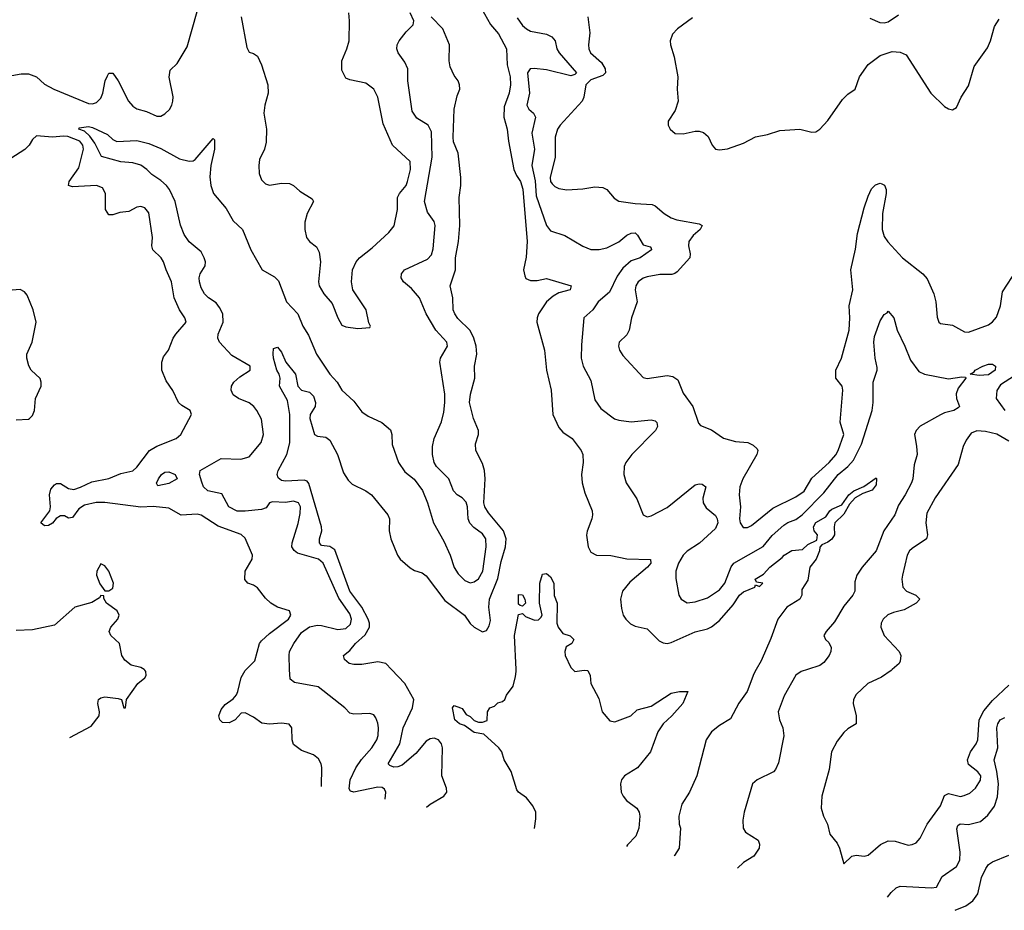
# Model space of a CAD drawing. Header units: inches. Extents: x 1552611 to 1694776, y 811966 to 917215.
# Tile 359 of 549: x 1664647 to 1669548, y 828801 to 833235. Entities that reach past the tile are written whole.
import ezdxf

# ---------------------------------------------------------------- set-up
doc = ezdxf.new("R2010")
doc.units = ezdxf.units.IN
doc.header["$MEASUREMENT"] = 0
doc.layers.add('B6862', color=7, linetype='Continuous')
doc.layers.add('B6863', color=7, linetype='Continuous')

msp = doc.modelspace()

# ---------------------------------------------------------------- linework, layer by layer
at = {"layer": 'B6862', "color": 5}
for points, elevation in [([(1664895.8, 829661.8), (1665002.2, 829717.8), (1665042, 829770), (1665044.5, 829790), (1665036, 829830), (1665039, 829850), (1665050, 829858.8), (1665070, 829864), (1665136.3, 829856.3), (1665154, 829850), (1665164.7, 829810), (1665174, 829810), (1665178, 829850), (1665234.5, 829930), (1665270, 829959.3), (1665276.4, 829970), (1665275.6, 829990), (1665270, 829997.4), (1665265.8, 830000)], 920), ([(1666148.5, 829417.1), (1666151.7, 829511.7), (1666148.3, 829530), (1666134.9, 829554.9), (1666110, 829574.7), (1666050, 829596.9), (1666010, 829626.6), (1666003.5, 829650), (1666001.3, 829710), (1665988.3, 829728.3), (1665950, 829733.5), (1665890, 829727.7), (1665852.9, 829732.9), (1665810, 829763.5), (1665770, 829785.1), (1665750, 829782.9), (1665719.6, 829750), (1665690, 829735.3), (1665656.8, 829736.8), (1665642.6, 829750), (1665638.7, 829770), (1665650, 829801.3), (1665670, 829826.3), (1665710, 829853.6), (1665725.5, 829874.5), (1665733.2, 829890), (1665750, 829960.3), (1665770, 829995.3), (1665774.6, 830000)], 880), ([(1666466.2, 829355), (1666469.7, 829389.7), (1666463.5, 829403.5), (1666451.9, 829411.9), (1666430, 829414), (1666309.8, 829389.8), (1666294, 829394), (1666286.7, 829406.7), (1666291.5, 829450), (1666319.9, 829510), (1666348.4, 829551.6), (1666400.3, 829610), (1666424.8, 829650), (1666430.7, 829670.7), (1666432.9, 829710), (1666430, 829732.7), (1666419.4, 829759.4), (1666410, 829773.6), (1666390, 829781.1), (1666310, 829777.4), (1666290, 829782.9), (1666265.1, 829810), (1666133.3, 829913.3), (1666014.7, 829934.7), (1665992.6, 829952.6), (1665990.6, 830000)], 860), ([(1666671.4, 829314.9), (1666690, 829330.3), (1666758, 829370), (1666772.7, 829390), (1666772.3, 829410), (1666748.5, 829470), (1666751.1, 829610), (1666746.3, 829630), (1666731.5, 829650), (1666710, 829658), (1666690, 829655.5), (1666670, 829643.1), (1666618.4, 829581.6), (1666550, 829524.3), (1666530, 829515.9), (1666510, 829514.5), (1666490, 829522), (1666481.7, 829530), (1666539.4, 829630), (1666556.5, 829710), (1666601.8, 829810), (1666608.7, 829850), (1666564.2, 829930), (1666498.1, 830000)], 840), ([(1667209.8, 829208.5), (1667217, 829257), (1667216, 829290), (1667201.6, 829321.6), (1667170, 829361.1), (1667129.7, 829389.7), (1667121.1, 829401.1), (1667092.9, 829492.9), (1667058.7, 829550), (1667047.3, 829590), (1667031.8, 829610), (1666958, 829678), (1666910, 829685.7), (1666861.8, 829721.8), (1666837, 829730), (1666813.2, 829750), (1666801.2, 829810), (1666810, 829821), (1666842, 829810), (1666850, 829806), (1666870, 829776), (1666890, 829766), (1666910, 829746), (1666930, 829738), (1666950, 829738), (1666974, 829746), (1666975.3, 829790), (1666988, 829810), (1667010, 829818), (1667026.6, 829833.4), (1667050, 829841), (1667062, 829850), (1667070, 829872), (1667103.2, 829916.8), (1667115.5, 829964.5), (1667118, 829990), (1667117.5, 830000)], 820), ([(1667400.4, 830000), (1667410, 829990.4), (1667457.3, 829997.3), (1667474.8, 829994.8), (1667486, 829970), (1667490.8, 829930), (1667530, 829856), (1667546, 829790), (1667584.2, 829744.2), (1667610, 829740.3), (1667689, 829770), (1667720.1, 829799.9), (1667790, 829817.1), (1667890, 829883), (1667930.9, 829890.9), (1667972, 829890), (1667948, 829830), (1667893.7, 829770), (1667850.3, 829730), (1667823.7, 829690), (1667787.7, 829590), (1667721.6, 829510), (1667657.4, 829470), (1667642, 829450), (1667636.9, 829430), (1667641.7, 829390), (1667650.3, 829370), (1667667.2, 829347.2), (1667718.4, 829310), (1667730.4, 829290), (1667734.4, 829270), (1667728.2, 829210), (1667714.4, 829170), (1667672.7, 829127.3), (1667667, 829118.2)], 820), ([(1668312.9, 830000), (1668300.9, 829979.1), (1668267.8, 829890), (1668227.2, 829832.8), (1668185, 829755), (1668130, 829722), (1668090.3, 829690), (1668064.9, 829650), (1668018.2, 829470), (1667980.4, 829390), (1667942.3, 829330), (1667927.2, 829270), (1667928.9, 829230), (1667936.4, 829210), (1667930.4, 829110), (1667905.8, 829074.2), (1667905, 829072.1)], 840), ([(1668568.2, 830000), (1668537.1, 829990), (1668510, 829972.6), (1668451.7, 829868.3), (1668422, 829790), (1668428.9, 829750), (1668446.5, 829710), (1668451.3, 829670), (1668424.9, 829535.1), (1668410, 829502.7), (1668399.1, 829490), (1668317.3, 829450), (1668295.5, 829430), (1668253.1, 829290), (1668247, 829250), (1668248.4, 829210), (1668260.5, 829190), (1668323, 829150), (1668330.4, 829130), (1668328.2, 829110), (1668302, 829070), (1668250, 829038.9), (1668220.5, 829011)], 860), ([(1668990, 830000), (1668984.7, 829995.3), (1668937.5, 829962.5), (1668869, 829931), (1668810, 829876.2), (1668797, 829850), (1668795.3, 829830), (1668810.5, 829769.5), (1668810.7, 829730), (1668770, 829705.1), (1668750, 829685.6), (1668717, 829643), (1668688.7, 829590), (1668677.2, 829502.8), (1668639.5, 829370), (1668636.9, 829310), (1668648.9, 829270), (1668668.8, 829230), (1668679.9, 829179.9), (1668715.9, 829135.9), (1668728.5, 829110), (1668750, 829032), (1668789.5, 829070.5), (1668810, 829076.3), (1668850, 829070.6), (1668870, 829076.3), (1668931.6, 829128.4), (1668970, 829147.8), (1669004.7, 829144.7), (1669070, 829125.5), (1669090, 829128), (1669110, 829137.6), (1669130, 829160.4), (1669163.8, 829230), (1669230, 829321.5), (1669250, 829372.2), (1669270, 829382.7), (1669330, 829368.4), (1669347.6, 829372.4), (1669375.9, 829384.1), (1669405.1, 829410), (1669430, 829448.4), (1669430.7, 829470), (1669416.8, 829490), (1669370, 829527.1), (1669364.8, 829550), (1669379.4, 829590), (1669408.7, 829630), (1669416.9, 829650), (1669422.8, 829750), (1669446.3, 829793.7), (1669490, 829845.9), (1669570, 829921.4)], 880), ([(1668967, 828866.4), (1668984.7, 828890), (1669010, 828912.3), (1669030, 828920.7), (1669186.3, 828913.7), (1669210, 828917), (1669239.2, 828970), (1669310, 829018.5), (1669327.2, 829050), (1669329, 829090), (1669312.4, 829207.6), (1669317.1, 829222.9), (1669329, 829231), (1669370, 829227.6), (1669430, 829243.2), (1669466, 829274), (1669499.7, 829320.3), (1669513.6, 829366.4), (1669518.8, 829430), (1669511.7, 829491.7), (1669497.1, 829550), (1669516.6, 829610), (1669510.4, 829710), (1669515.3, 829730), (1669528.4, 829750), (1669550, 829761.2)], 860), ([(1669303.7, 828801.1), (1669356.7, 828823.3), (1669391.7, 828848.3), (1669416.1, 828883.9), (1669435.5, 828964.5), (1669456, 829010), (1669470, 829028.7), (1669490, 829041.7), (1669570, 829076.3)], 840)]:
    msp.add_lwpolyline(points, dxfattribs=dict(at, elevation=elevation))
at = {"layer": 'B6863', "color": 5}
for points, elevation in [([(1664590, 832954.4), (1664654.2, 832965.8), (1664690, 832965.8), (1664730, 832951), (1664770, 832914.7), (1664816.5, 832890), (1664990, 832817.8), (1665010, 832816), (1665030, 832823.1), (1665050, 832844.2), (1665061, 832870), (1665072.5, 832930), (1665083.8, 832956.2), (1665090, 832968.4), (1665110, 832968.4), (1665137.6, 832930), (1665187.8, 832830), (1665210, 832805.3), (1665230, 832792), (1665278.3, 832778.3), (1665330, 832754.9), (1665350, 832754.7), (1665370, 832765.8), (1665392.2, 832787.8), (1665404.8, 832810), (1665409.8, 832830), (1665410.6, 832850.6), (1665391, 832949), (1665396.3, 832983.7), (1665430, 833017.3), (1665480.3, 833099.7), (1665530, 833276)], 880), ([(1666945.3, 833290), (1666991.3, 833211.3), (1667030, 833165.5), (1667070.3, 833090), (1667073.8, 833010), (1667088.3, 832950), (1667089.4, 832910), (1667083.3, 832870), (1667059, 832801), (1667056.5, 832750), (1667072.9, 832690), (1667079.5, 832630), (1667106.5, 832490), (1667119.6, 832459.6), (1667140.1, 832430), (1667151.1, 832391.1), (1667173.2, 832130), (1667167.4, 832052.6), (1667155, 831990), (1667160.7, 831960.7), (1667167.1, 831947.1), (1667190, 831936.2), (1667222.8, 831937.2), (1667270, 831947.4), (1667392, 831910), (1667386.8, 831890), (1667330, 831874.7), (1667302, 831858), (1667270.1, 831829.9), (1667229.5, 831770), (1667222.3, 831750), (1667221.3, 831730), (1667260.1, 831590), (1667270.1, 831490.1), (1667291.7, 831390), (1667301.3, 831270), (1667330, 831205.2), (1667350, 831181.5), (1667397.3, 831150), (1667441.7, 831090), (1667450.2, 831070.2), (1667451, 831031), (1667443.7, 830970), (1667446.6, 830930), (1667460.3, 830880.3), (1667496.9, 830790), (1667498.5, 830770), (1667495.2, 830750), (1667470.9, 830689.1), (1667468.6, 830668.6), (1667477.3, 830610), (1667490, 830584.9), (1667518, 830570), (1667590, 830567.5), (1667670, 830551.5), (1667787.5, 830547.5), (1667788.7, 830530), (1667772.1, 830510), (1667684.4, 830435.6), (1667648.2, 830390), (1667638.4, 830350), (1667643.2, 830303.2), (1667651.3, 830271.3), (1667664.9, 830250), (1667687.5, 830227.5), (1667710, 830215.3), (1667770, 830201.7), (1667830, 830143), (1667850, 830132.5), (1667870, 830130.2), (1667890, 830134.2), (1668010, 830187.8), (1668070, 830202.2), (1668090, 830212.5), (1668130, 830244.2), (1668198.5, 830321.5), (1668230.5, 830369.5), (1668250, 830386.7), (1668306, 830410), (1668310, 830422), (1668330, 830414), (1668346, 830430), (1668314.6, 830434.6), (1668308.3, 830450), (1668350, 830474.9), (1668381.5, 830510), (1668442.4, 830557.6), (1668451.6, 830570), (1668490, 830592.9), (1668543.2, 830596.8), (1668570, 830622.8), (1668615.3, 830644.7), (1668618, 830670), (1668602, 830690), (1668598, 830710), (1668610, 830731.6), (1668660.2, 830759.8), (1668679.3, 830790), (1668690, 830798), (1668739.4, 830820.6), (1668775.1, 830870), (1668799.3, 830890), (1668848.2, 830911.8), (1668910, 830954.8), (1668912.4, 830950), (1668910, 830919), (1668890, 830892.3), (1668843.7, 830876.3), (1668805.5, 830854.5), (1668776.9, 830823.1), (1668750, 830773.2), (1668704.7, 830730), (1668700.7, 830710), (1668702.8, 830670), (1668690, 830649.5), (1668670, 830633.2), (1668639.6, 830620.4), (1668630.6, 830609.4), (1668628, 830590), (1668611.4, 830550), (1668580.3, 830510), (1668570, 830445.2), (1668540.9, 830399.1), (1668540.3, 830370), (1668530.4, 830350), (1668464.9, 830310), (1668420.6, 830250), (1668385.6, 830154.4), (1668337.4, 830042.6), (1668312.9, 830000)], 840), ([(1665990.6, 830000), (1665987.7, 830070), (1665990.7, 830090), (1666011.3, 830130), (1666050, 830185), (1666090, 830212.3), (1666130, 830221.1), (1666150, 830219.9), (1666230, 830198.5), (1666270, 830204), (1666294.3, 830225.7), (1666299.3, 830250), (1666290, 830277.3), (1666235, 830355), (1666157.4, 830530), (1666133.8, 830550), (1666030, 830579.2), (1666012.4, 830592.4), (1666002.2, 830610), (1666003.1, 830630), (1666033.6, 830726.4), (1666043.4, 830776.6), (1666044.1, 830810), (1666034.4, 830830), (1666010, 830838.5), (1665970, 830832.2), (1665905, 830835), (1665890.8, 830830), (1665874.3, 830805.7), (1665850, 830796.9), (1665770, 830787.9), (1665730, 830789), (1665688.3, 830810), (1665653.8, 830873.8), (1665582.7, 830890), (1665561.2, 830910), (1665552.9, 830932.9), (1665541.2, 830970), (1665545.2, 830990), (1665650, 831050.2), (1665747.2, 831047.2), (1665790, 831058.3), (1665848.7, 831130), (1665860.2, 831170), (1665850, 831247), (1665827.9, 831290), (1665812.8, 831310), (1665790, 831327.6), (1665736.3, 831350), (1665710, 831367.8), (1665699.8, 831390), (1665701.4, 831410), (1665712.1, 831430), (1665742.4, 831457.6), (1665794.5, 831490), (1665794.5, 831510), (1665702.7, 831562.7), (1665640.8, 831630), (1665632.8, 831650), (1665634.4, 831670), (1665659.6, 831730), (1665657.7, 831770), (1665642.3, 831802.3), (1665624.7, 831824.7), (1665587.2, 831850), (1665567.1, 831870), (1665550, 831900.5), (1665541.3, 831930), (1665539.8, 831950), (1665545, 831970), (1665569.7, 832010), (1665571, 832030), (1665564.8, 832050), (1665550, 832079.2), (1665490, 832128.6), (1665465, 832165), (1665447.1, 832212.9), (1665420.7, 832330), (1665392.8, 832390), (1665378.4, 832410), (1665350, 832434.6), (1665304, 832464), (1665279.2, 832490), (1665250.2, 832510.2), (1665210, 832523), (1665150, 832527.2), (1665053.5, 832553.5), (1665020.7, 832620.7), (1664995.8, 832655.8), (1664970, 832680.5), (1664941.7, 832690), (1664943.1, 832696.9), (1664990, 832703.1), (1665010, 832698.5), (1665083.5, 832663.5), (1665110, 832639.3), (1665130, 832629.4), (1665230, 832632.9), (1665290, 832619.5), (1665350, 832593.3), (1665442.1, 832542.1), (1665489.9, 832530.1), (1665510, 832532.2), (1665520.9, 832539.1), (1665610, 832644.4), (1665617.2, 832637.2), (1665616.4, 832590), (1665598.4, 832510), (1665593.3, 832453.3), (1665597.8, 832410), (1665612.1, 832370), (1665674.4, 832294.4), (1665710, 832234.4), (1665755.3, 832190), (1665798.2, 832090), (1665854.2, 831990), (1665915.5, 831955.5), (1665934.8, 831934.8), (1665975.1, 831830), (1666032.2, 831770), (1666055.9, 831710), (1666084, 831664), (1666123.9, 831570), (1666190, 831470.2), (1666227.1, 831430), (1666250, 831390.4), (1666310, 831335.5), (1666350, 831282.4), (1666381, 831261), (1666450.2, 831230.2), (1666492.7, 831192.7), (1666499.6, 831170), (1666500.3, 831120.3), (1666532.2, 831030), (1666564, 830984), (1666610, 830948.4), (1666651.7, 830891.7), (1666677.3, 830830), (1666707.2, 830730), (1666758.7, 830638.7), (1666789.4, 830569.4), (1666810, 830508.2), (1666830, 830475.8), (1666862.4, 830442.4), (1666890, 830432), (1666910, 830436.9), (1666930, 830451.7), (1666952.3, 830490), (1666969.2, 830610), (1666966.6, 830650), (1666950, 830675.9), (1666907.1, 830707.1), (1666887.9, 830727.9), (1666879.5, 830750), (1666876.2, 830810), (1666870, 830833.5), (1666850, 830855.3), (1666825.1, 830870), (1666805.6, 830890), (1666782.4, 830950), (1666721.5, 831010), (1666710.9, 831030), (1666702.4, 831070), (1666702, 831110), (1666709.8, 831150), (1666747.2, 831232.8), (1666758.2, 831281.8), (1666763.9, 831330), (1666762.9, 831370), (1666737.6, 831530), (1666742.2, 831550), (1666775.8, 831610), (1666773.3, 831630), (1666718.9, 831690), (1666669.7, 831770), (1666637.7, 831850), (1666596.8, 831896.8), (1666556.9, 831930), (1666545.8, 831950), (1666547.8, 831970), (1666562.6, 831990), (1666676.4, 832043.6), (1666696.2, 832063.8), (1666705.8, 832094.2), (1666715, 832210), (1666709.3, 832230), (1666676.7, 832276.7), (1666662.1, 832330), (1666700.5, 832550), (1666697.5, 832677.5), (1666680.5, 832710), (1666624.2, 832744.2), (1666600.2, 832780.2), (1666578.9, 832930), (1666578.5, 832990), (1666563.3, 833023.3), (1666531.3, 833070), (1666524.7, 833090), (1666526.6, 833110), (1666535.8, 833130), (1666570, 833174.4), (1666605.6, 833210), (1666609.7, 833230), (1666590.5, 833270)], 860), ([(1665748.7, 833248.7), (1665777, 833097), (1665790, 833073), (1665810, 833066.4), (1665830, 833052.7), (1665851, 833010), (1665881.3, 832910), (1665884, 832870), (1665867.3, 832810), (1665862.6, 832770), (1665875.8, 832690), (1665874, 832626), (1665866.3, 832590), (1665841.3, 832538.7), (1665836.5, 832510), (1665839.7, 832470), (1665850, 832437.3), (1665870, 832417.6), (1665890, 832412), (1665950, 832421.5), (1665990, 832420.3), (1666010, 832410.3), (1666040.8, 832380.8), (1666102.8, 832342.8), (1666110.2, 832330), (1666077.8, 832270), (1666066.7, 832226.7), (1666065.7, 832190), (1666074.4, 832150), (1666090, 832130.5), (1666124.8, 832104.8), (1666137.4, 832077.4), (1666143.8, 832030), (1666133.7, 831930), (1666137.6, 831910), (1666161.3, 831870), (1666202.4, 831822.4), (1666230, 831750.4), (1666250, 831713.7), (1666270, 831705.3), (1666330, 831697.1), (1666390, 831702), (1666393.2, 831710), (1666385.6, 831725.6), (1666371, 831790), (1666305, 831890), (1666298.2, 831930), (1666302.9, 831990), (1666322.5, 832030), (1666338.7, 832050), (1666400.8, 832099.2), (1666483.9, 832176.1), (1666510.7, 832209.3), (1666527.5, 832290), (1666528.2, 832350), (1666538, 832370), (1666569.9, 832410.1), (1666578.1, 832430), (1666592, 832490), (1666590, 832529.3), (1666502.2, 832610), (1666456.1, 832716.1), (1666429.6, 832850), (1666409.6, 832890), (1666370, 832919.7), (1666290, 832936.1), (1666270, 832944.7), (1666250, 832983.7), (1666250.7, 833030), (1666276.1, 833090), (1666287.7, 833130), (1666288.7, 833230), (1666285.3, 833270)], 880), ([(1666498.1, 830000), (1666469.9, 830029.9), (1666430, 830038), (1666350, 830024.8), (1666310, 830025.7), (1666287.6, 830030), (1666263.6, 830050), (1666258, 830070), (1666290, 830094), (1666318.3, 830130), (1666367, 830173), (1666387.5, 830210), (1666387.7, 830230), (1666381.6, 830250), (1666349.9, 830310), (1666289.6, 830390), (1666216.3, 830596.3), (1666190, 830612.5), (1666150, 830617.3), (1666138.9, 830630), (1666139.3, 830650), (1666151.5, 830690), (1666149.5, 830710), (1666086.6, 830926.6), (1666077.1, 830937.1), (1666063.1, 830943.1), (1665970, 830937.8), (1665950, 830940.7), (1665934.1, 830954.1), (1665929.4, 830970), (1665933.3, 830990), (1665976, 831070), (1665991.9, 831128.1), (1665991.4, 831270), (1665979.5, 831339.5), (1665939.7, 831410), (1665943.9, 831450), (1665938.9, 831470), (1665926.8, 831490), (1665910, 831549.6), (1665907.9, 831572.1), (1665910, 831598), (1665930, 831604.9), (1665950, 831579.1), (1665972.4, 831530), (1666019.1, 831470), (1666032, 831410), (1666050, 831390.4), (1666090, 831381.1), (1666110, 831361.6), (1666119.7, 831330), (1666118, 831310), (1666092.2, 831270), (1666092, 831250), (1666114, 831170), (1666130, 831162), (1666170, 831157.4), (1666190, 831141.7), (1666228.1, 831070), (1666258.4, 830978.4), (1666282, 830942), (1666302.7, 830922.7), (1666370, 830889.1), (1666398, 830870), (1666480.2, 830770), (1666487.3, 830750), (1666486.3, 830690), (1666494.4, 830650), (1666527.2, 830570), (1666541.2, 830550), (1666590, 830506.9), (1666612.8, 830492.8), (1666650, 830480.7), (1666670, 830466.5), (1666763.2, 830343.2), (1666860.8, 830270), (1666890, 830229.1), (1666910, 830210.2), (1666950, 830187.8), (1666970, 830193.7), (1666983.1, 830216.9), (1666990, 830244.7), (1666981.6, 830310), (1666985.7, 830350), (1667026.5, 830453.5), (1667042.8, 830537.2), (1667065.5, 830610), (1667068.1, 830650), (1667055.7, 830690), (1666980.8, 830780.8), (1666962.7, 830810), (1666957.9, 830830), (1666964.2, 830950), (1666961, 830990), (1666950, 831024.8), (1666917.2, 831090), (1666916, 831124), (1666931.3, 831170), (1666931.3, 831190), (1666905.8, 831250), (1666886.7, 831330), (1666891.1, 831370), (1666913.1, 831450), (1666911.1, 831510), (1666921.7, 831570), (1666918.5, 831610), (1666908.2, 831650), (1666890, 831687.1), (1666827.8, 831747.8), (1666812.5, 831770), (1666805.4, 831790), (1666802.8, 831850), (1666789.2, 831910), (1666817.1, 831990), (1666816.9, 832050), (1666831.6, 832130), (1666838, 832210), (1666833.8, 832350), (1666842.9, 832410), (1666843.2, 832450), (1666830.4, 832570), (1666806.8, 832626.8), (1666804.3, 832650), (1666809.9, 832790.1), (1666824.4, 832855.6), (1666838, 832890), (1666836.4, 832910), (1666829.6, 832930), (1666810, 832958), (1666790, 833001.2), (1666784.4, 833030), (1666786.6, 833110), (1666753.3, 833190), (1666695.5, 833250)], 840), ([(1667123.7, 833243.7), (1667150, 833206), (1667168.9, 833188.9), (1667190, 833177.9), (1667270, 833162.5), (1667295.9, 833150), (1667311.8, 833130), (1667320.6, 833090), (1667332.8, 833070), (1667419.3, 832970), (1667410, 832961.5), (1667390, 832956.4), (1667270, 832986.2), (1667208, 832992), (1667187.2, 832990), (1667175, 832970), (1667185.1, 832870), (1667171.8, 832810), (1667182, 832790), (1667205.3, 832770), (1667213.8, 832750), (1667196.8, 832670), (1667209.4, 832590), (1667196.4, 832510), (1667212.4, 832432.4), (1667218.5, 832358.5), (1667269.1, 832210), (1667290, 832183.6), (1667360.2, 832160.2), (1667450, 832107), (1667490, 832090.3), (1667531.3, 832091.3), (1667570, 832100.1), (1667630, 832129.5), (1667670, 832162.2), (1667690, 832172.9), (1667710, 832174.2), (1667722.4, 832162.4), (1667750, 832114.6), (1667784.9, 832104.9), (1667790, 832098), (1667791.7, 832090), (1667764.4, 832070), (1667735.5, 832050), (1667690, 832034.1), (1667650, 831997.9), (1667621.3, 831958.7), (1667582.1, 831877.9), (1667527.2, 831830), (1667500.4, 831790), (1667455.3, 831750), (1667442.8, 831617.2), (1667442, 831550), (1667452.1, 831510), (1667490, 831438), (1667510, 831342), (1667539.3, 831299.3), (1667607.3, 831247.3), (1667630, 831240.6), (1667690, 831233.3), (1667790, 831243.6), (1667810, 831237.6), (1667818.4, 831230), (1667821.7, 831210), (1667811.3, 831190), (1667693.8, 831070), (1667664.6, 831030), (1667656, 831010), (1667654, 830970), (1667665.3, 830930), (1667719.5, 830850), (1667750.4, 830770.4), (1667770, 830760.4), (1667790, 830765.3), (1667870, 830806.3), (1668010, 830919.6), (1668030, 830924.9), (1668043.4, 830923.4), (1668062, 830910), (1668046.9, 830853.1), (1668048.4, 830830), (1668064.1, 830804.1), (1668110, 830767.2), (1668119.3, 830750), (1668122.1, 830730), (1668110, 830701.4), (1668031.1, 830628.9), (1667970, 830588.9), (1667950, 830568.6), (1667926.6, 830530), (1667913.2, 830490), (1667912.5, 830452.5), (1667927.2, 830370), (1667939.3, 830350), (1667970, 830332.2), (1668010, 830336.5), (1668070, 830357), (1668130, 830396.9), (1668157.7, 830430), (1668188.6, 830511.4), (1668202.3, 830530), (1668347.6, 830612.4), (1668393, 830667), (1668450, 830719.1), (1668470, 830731.8), (1668510, 830746.6), (1668542.6, 830770), (1668650, 830880.3), (1668720.7, 830970), (1668769.3, 831010.7), (1668797.6, 831042.4), (1668837.9, 831122.1), (1668889.9, 831289.9), (1668894.7, 831330), (1668895, 831430), (1668915.3, 831490), (1668915.8, 831504.2), (1668905.2, 831550), (1668899.3, 831630), (1668902.3, 831657.7), (1668930, 831736.3), (1668950, 831768), (1668964.5, 831775.5), (1668970, 831784.7), (1668997.6, 831750), (1669015.3, 831690), (1669053.8, 831610), (1669080.5, 831540.5), (1669123.2, 831483.2), (1669150.2, 831470.2), (1669270, 831447.2), (1669336.9, 831456.9), (1669354.9, 831454.9), (1669357.3, 831450), (1669319.3, 831400.7), (1669307.9, 831372.1), (1669309.5, 831350), (1669325, 831310), (1669317.9, 831302.1), (1669297.6, 831290), (1669250, 831277.2), (1669230, 831267.1), (1669130, 831212.2), (1669109.3, 831190), (1669101.1, 831170), (1669111.5, 831111.5), (1669113.6, 831070), (1669100.3, 831019.7), (1669093, 830950), (1669086.2, 830930), (1669055.3, 830870), (1669021.6, 830818.4), (1669002.5, 830770), (1668949.3, 830690.7), (1668911.1, 830590), (1668840.3, 830510), (1668813.4, 830470), (1668803.9, 830436.1), (1668803.9, 830390), (1668793.4, 830370), (1668750, 830314.7), (1668703.4, 830236.6), (1668662, 830190), (1668650.4, 830170), (1668658.4, 830150), (1668674.1, 830134.1), (1668685.5, 830110), (1668685.3, 830090), (1668676.9, 830070), (1668650, 830035.6), (1668630, 830019.8), (1668568.2, 830000)], 860), ([(1667475.4, 833250), (1667485.1, 833170), (1667477.8, 833110), (1667480.2, 833090), (1667488.1, 833070), (1667542.7, 833022.7), (1667561.4, 832990), (1667562.3, 832970), (1667550, 832956.5), (1667490, 832936.2), (1667464.8, 832910), (1667455.2, 832850), (1667446.3, 832830), (1667336.6, 832710), (1667323.3, 832690), (1667312.2, 832650), (1667313.2, 832550), (1667287, 832450), (1667289.6, 832430), (1667297.5, 832417.5), (1667310, 832404.6), (1667330, 832395.3), (1667370, 832388.1), (1667450, 832392.7), (1667510, 832403.5), (1667550, 832399.7), (1667570, 832388.9), (1667605.8, 832345.8), (1667630, 832332.4), (1667710, 832320.4), (1667794.8, 832314.8), (1667810, 832308.6), (1667854.7, 832270), (1667890, 832248.1), (1667918.5, 832238.5), (1668030, 832218.2), (1668044.6, 832210), (1668033.7, 832190), (1667998.9, 832161.1), (1667978, 832130), (1667976.3, 832110), (1667984.6, 832070), (1667982.2, 832050), (1667920.1, 831979.9), (1667908.9, 831971.1), (1667892.9, 831967.1), (1667833.1, 831966.9), (1667770, 831955.2), (1667750, 831947.9), (1667726, 831930), (1667713.2, 831910), (1667710.2, 831890), (1667720.7, 831830), (1667693, 831750), (1667681.6, 831690), (1667670, 831666), (1667630.4, 831630), (1667627.8, 831610), (1667632.8, 831590), (1667650, 831562.6), (1667750, 831454.4), (1667770, 831448.9), (1667870, 831464.4), (1667898.4, 831458.4), (1667922.8, 831442.8), (1667950, 831375.8), (1667998.5, 831310), (1668026.6, 831226.6), (1668035.6, 831215.6), (1668090, 831194), (1668150, 831151.5), (1668210, 831134.3), (1668271.3, 831130), (1668297.3, 831117.3), (1668318, 831098), (1668322, 831090), (1668316.5, 831070), (1668246.4, 830950), (1668231.6, 830910), (1668228.6, 830870), (1668235.5, 830810), (1668230.2, 830750), (1668232.9, 830730), (1668247.6, 830707.6), (1668270, 830706.5), (1668290, 830717.1), (1668396.6, 830803.4), (1668510, 830859.9), (1668552, 830888), (1668590, 830952.4), (1668675.8, 831030), (1668710, 831068.8), (1668721.7, 831090), (1668748.7, 831170), (1668731.9, 831231.9), (1668744.5, 831390), (1668740.4, 831410), (1668709.9, 831449.9), (1668708.9, 831490), (1668737.5, 831550), (1668775.9, 831690), (1668779.4, 831750), (1668775.5, 831810), (1668793.8, 831890), (1668785, 831990), (1668806.9, 832093.1), (1668817.1, 832170), (1668850, 832298), (1668870, 832356), (1668887.8, 832392.2), (1668907.1, 832412.9), (1668930, 832421), (1668938, 832418), (1668951, 832411), (1668960.1, 832390), (1668960.6, 832370), (1668941.8, 832270), (1668940.7, 832190), (1668950, 832156.5), (1668968.6, 832128.6), (1669041.8, 832050), (1669143.1, 831970), (1669164.5, 831944.5), (1669197.7, 831870), (1669207.5, 831830), (1669214.7, 831754.7), (1669223, 831730), (1669230, 831723), (1669290, 831714.9), (1669350, 831680.7), (1669370, 831679.1), (1669470, 831716), (1669490, 831730.3), (1669510, 831754.6), (1669529.2, 831810), (1669539.1, 831880.9), (1669609.9, 831990.1)], 880), ([(1667995.4, 833244.6), (1667921.1, 833190), (1667897.3, 833162.7), (1667885.2, 833130), (1667885.8, 833110), (1667904.2, 833050), (1667923.5, 832950), (1667919, 832890), (1667924, 832830), (1667910, 832782.7), (1667874.9, 832730), (1667874.4, 832710), (1667884.4, 832690), (1667910, 832668.9), (1667950, 832666.7), (1668010, 832680.7), (1668030, 832680.2), (1668050, 832672.8), (1668073.5, 832653.5), (1668094.6, 832610), (1668111.3, 832591.3), (1668130, 832587.1), (1668170, 832592), (1668250, 832620.2), (1668310, 832651.8), (1668370, 832663.9), (1668430, 832682.8), (1668530, 832690.5), (1668590, 832674.8), (1668610, 832676), (1668630, 832690.8), (1668670, 832734), (1668742.8, 832837.2), (1668770, 832864.4), (1668806, 832890), (1668826.6, 832950), (1668870, 833012.7), (1668930, 833056.4), (1668990, 833076.4), (1669030, 833074), (1669059.4, 833059.4), (1669183, 832870), (1669250, 832802.8), (1669270, 832790.8), (1669290, 832786), (1669310, 832798), (1669332.7, 832850), (1669370, 832906), (1669398.6, 833001.4), (1669464.9, 833095.1), (1669479.6, 833130), (1669498.7, 833201.3), (1669522.3, 833237.7)], 920), ([(1669022.2, 833257.8), (1668970, 833222.7), (1668950, 833218), (1668930, 833219.5), (1668881.1, 833241.1)], 920), ([(1665774.6, 830000), (1665816.7, 830043.3), (1665841.1, 830130), (1665850, 830143.5), (1665890, 830179.8), (1665985.3, 830250), (1665997, 830270), (1665990, 830291.5), (1665930, 830309.8), (1665896.4, 830330), (1665870, 830354.7), (1665830, 830406), (1665810, 830420.4), (1665782.7, 830430), (1665768.1, 830448.1), (1665769.7, 830490), (1665803.4, 830550), (1665806.3, 830570), (1665770, 830653.8), (1665750, 830671.7), (1665634.3, 830714.3), (1665550, 830768.3), (1665530, 830773), (1665450, 830769), (1665390, 830803.1), (1665311, 830811), (1665250, 830807.5), (1665070, 830831), (1665028.3, 830831.7), (1664970, 830818.7), (1664940.8, 830799.2), (1664910, 830756.7), (1664890, 830754.2), (1664870, 830764.4), (1664850, 830765.7), (1664828.6, 830751.4), (1664810, 830728.1), (1664790, 830716.6), (1664770, 830716), (1664751.3, 830730), (1664797, 830790), (1664800.1, 830810), (1664794.5, 830870), (1664802.2, 830897.8), (1664820.1, 830919.9), (1664830, 830925.7), (1664850, 830926.5), (1664890, 830901.9), (1664916.4, 830896.4), (1664950, 830907.2), (1665005.6, 830934.4), (1665090, 830950.1), (1665150, 830975), (1665210, 830988.6), (1665230, 831006.9), (1665292.7, 831090), (1665330, 831111.3), (1665426.6, 831150), (1665449.6, 831170.4), (1665502.6, 831270), (1665494.7, 831290), (1665453.7, 831313.7), (1665437.8, 831330), (1665410, 831389.6), (1665376.4, 831436.4), (1665355, 831490), (1665354.4, 831530), (1665363.2, 831556.8), (1665387.8, 831590), (1665411.2, 831650), (1665424, 831670), (1665476.3, 831730), (1665469.7, 831750), (1665441.8, 831790), (1665415.4, 831850), (1665401.8, 831930), (1665375.3, 831990), (1665363.1, 832030), (1665351.1, 832050), (1665309.8, 832090), (1665305.5, 832110), (1665308.3, 832150), (1665290, 832274), (1665270, 832298.5), (1665250, 832304.6), (1665230, 832301.2), (1665190, 832281), (1665145.2, 832274.8), (1665110, 832264), (1665090, 832264.2), (1665074.3, 832290), (1665073.7, 832370), (1665058.5, 832398.5), (1665029.8, 832409.8), (1664910, 832402.8), (1664889.8, 832409.8), (1664892.8, 832430), (1664942, 832498), (1664965, 832590), (1664960.9, 832610), (1664946.5, 832630), (1664887, 832653), (1664864.8, 832655.2), (1664809.8, 832649.8), (1664730, 832656.8), (1664710, 832639.1), (1664694.4, 832610), (1664671.8, 832588.2), (1664452.3, 832447.7)], 880), ([(1664630, 831243.6), (1664690, 831246.4), (1664696, 831250), (1664710, 831264), (1664720.5, 831290), (1664726.4, 831350), (1664754, 831410), (1664754.5, 831430), (1664748.6, 831448.6), (1664704.7, 831490), (1664691.9, 831511.9), (1664682.2, 831550), (1664681.7, 831570), (1664709, 831630), (1664729.7, 831730), (1664713.7, 831790), (1664683.5, 831863.5), (1664670, 831880.7), (1664650, 831891.6), (1664590, 831887.2)], 920), ([(1669598.6, 831461.4), (1669530, 831417.1), (1669511, 831389), (1669508.5, 831350), (1669550.2, 831290)], 880), ([(1669570, 831136.8), (1669511.2, 831171.2), (1669454.6, 831185.4), (1669411, 831189), (1669384, 831176), (1669358, 831142), (1669342.8, 831110), (1669318.9, 831021.1), (1669204.8, 830855.2), (1669162.3, 830777.7), (1669157.5, 830730), (1669166, 830670), (1669160.3, 830650), (1669090, 830602.9), (1669075.9, 830590), (1669064.2, 830570), (1669040.7, 830470), (1669038.2, 830450), (1669043.5, 830410), (1669062, 830390), (1669108.2, 830370), (1669128.5, 830350), (1669108.9, 830330), (1669050, 830297.3), (1668996.3, 830283.7), (1668968.4, 830271.6), (1668944.9, 830250), (1668934.9, 830230), (1668933.1, 830210), (1668950.3, 830170), (1669024.2, 830090), (1669033.1, 830070), (1669030, 830041.2), (1669024.4, 830030), (1668990, 830000)], 880), ([(1667117.5, 830000), (1667109.8, 830170), (1667130, 830274), (1667150, 830278), (1667164.7, 830264.7), (1667210, 830246), (1667230, 830248), (1667241, 830259), (1667247.3, 830270), (1667234.7, 830330), (1667235.6, 830430), (1667250, 830474), (1667270, 830478), (1667290, 830460.7), (1667306, 830430), (1667307.9, 830367.9), (1667322.3, 830330), (1667320.7, 830230), (1667327.2, 830210), (1667350, 830179.5), (1667386.9, 830166.9), (1667404.9, 830150), (1667394.8, 830130), (1667366.4, 830113.6), (1667359.8, 830090), (1667361.6, 830070), (1667390, 830010.4), (1667400.4, 830000)], 820), ([(1665265.8, 830000), (1665250, 830009.7), (1665202.4, 830022.4), (1665170, 830047.3), (1665155.6, 830070), (1665144, 830130), (1665101.2, 830170), (1665092.7, 830190), (1665100.9, 830210), (1665135.6, 830250), (1665141.6, 830270), (1665132.8, 830292.8), (1665079, 830330), (1665066, 830354), (1665066, 830366), (1665050, 830368), (1665044, 830356), (1665006.1, 830333.9), (1664921.6, 830310), (1664819.4, 830220.6), (1664710, 830197.6), (1664630, 830194)], 920)]:
    msp.add_lwpolyline(points, dxfattribs=dict(at, elevation=elevation))
for points, elevation in [([(1669423.4, 831463.4), (1669379, 831470), (1669398.8, 831481.2), (1669403.6, 831490), (1669441.1, 831510), (1669470, 831520.1), (1669490, 831520.2), (1669503.9, 831510), (1669502.6, 831490), (1669470, 831466.2)], 860), ([(1665334, 830914), (1665327.5, 830927.5), (1665337.4, 830950), (1665353.3, 830970), (1665370, 830982.3), (1665390, 830983.7), (1665421, 830970), (1665431.3, 830950), (1665390, 830925.7)], 860), ([(1665050, 830526.6), (1665030.4, 830490), (1665029.1, 830470), (1665046.1, 830426.1), (1665070, 830392), (1665090, 830392), (1665110, 830404.7), (1665113.6, 830430), (1665091.2, 830490), (1665070, 830516.2)], 920), ([(1667150, 830315.3), (1667138, 830318), (1667130, 830326), (1667130, 830374), (1667150, 830372), (1667162, 830350), (1667164.7, 830330)], 820)]:
    msp.add_lwpolyline(points, close=True, dxfattribs=dict(at, elevation=elevation))

doc.saveas('drawing.dxf')
